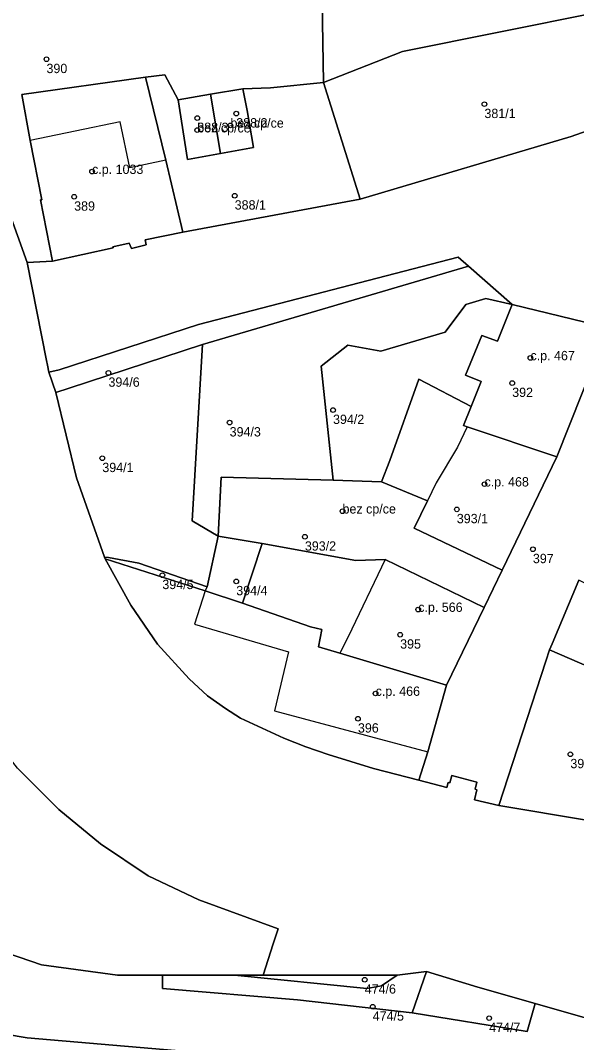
# Model space of a CAD drawing. Extents: x -878211 to -870363, y -1058464 to -1052522.
# Drawn here: x -874543.8 to -874484.1, y -1056370.3 to -1056260.7 of the extents above; entities that cross this region are included whole.
import ezdxf

# ---------------------------------------------------------------- set-up
doc = ezdxf.new("R2010")
doc.units = 0
for name, color, linetype in [('Definiční body', 7, 'Continuous'), ('Hranice parcel', 7, 'Continuous'), ('Polygon budovy', 7, 'Continuous'), ('Polygon parcely', 7, 'Continuous')]:
    doc.layers.add(name, color=color, linetype=linetype)

msp = doc.modelspace()

# ---------------------------------------------------------------- linework, layer by layer
at = {"layer": 'Definiční body'}
for centre in [(-874540.98, -1056264.87994), (-874494, -1056269.69994), (-874524.8, -1056271.18994), (-874520.62, -1056270.70994), (-874524.8, -1056272.47994), (-874521.25, -1056271.96994), (-874536.09, -1056276.92994), (-874538.01, -1056279.62994), (-874520.79, -1056279.50994), (-874489.06, -1056296.89994), (-874534.33, -1056298.49994), (-874491.02, -1056299.59994), (-874510.24, -1056302.48994), (-874521.33, -1056303.82994), (-874534.99, -1056307.64994), (-874493.99, -1056310.42994), (-874509.22, -1056313.32994), (-874496.96, -1056313.12994), (-874513.26, -1056316.06994), (-874488.8, -1056317.40994), (-874528.55, -1056320.18994), (-874520.62, -1056320.84994), (-874501.1, -1056323.86994), (-874503.04, -1056326.56994), (-874505.67, -1056332.86994), (-874507.57, -1056335.56994), (-874484.78, -1056339.38994), (-874506.84, -1056363.54994), (-874505.98, -1056366.44994), (-874493.49, -1056367.66994)]:
    msp.add_circle(centre, 0.25, dxfattribs=at)
at = {"layer": 'Hranice parcel'}
msp.add_lwpolyline([(-874470.49, -1056339.81), (-874469.35, -1056336.63), (-874469.17, -1056336.17), (-874473.64, -1056333.91), (-874474.02, -1056333.77), (-874476.28, -1056332.82), (-874487.02, -1056328.19)], dxfattribs=at)
at = {"layer": 'Polygon budovy'}
for points in [[(-874519.46, -1056270.39), (-874519.92, -1056268.04), (-874523.39, -1056268.63), (-874522.3, -1056274.98), (-874518.77, -1056274.33)], [(-874526.87, -1056269.23), (-874525.85, -1056275.64), (-874522.3, -1056274.98), (-874523.39, -1056268.63)], [(-874542.73, -1056273.6), (-874541.47, -1056279.94), (-874541.62, -1056279.97), (-874540.32, -1056286.53), (-874533.84, -1056285.11), (-874533.86, -1056284.99), (-874532.11, -1056284.61), (-874531.87, -1056285.16), (-874530.29, -1056284.79), (-874530.39, -1056284.25), (-874526.34, -1056283.41), (-874528.16, -1056275.7), (-874532.04, -1056276.51), (-874533.07, -1056271.58)], [(-874496.23, -1056304.13), (-874495.84, -1056304.27), (-874486.23, -1056307.5), (-874480.72, -1056293.66), (-874491.02, -1056291.19), (-874492.6, -1056295.09), (-874494.26, -1056294.49), (-874496.02, -1056298.76), (-874494.35, -1056299.44), (-874495.42, -1056302.11)], [(-874495.84, -1056304.27), (-874496.9, -1056306.47), (-874499.18, -1056310.29), (-874500.11, -1056312.22), (-874501.52, -1056315.16), (-874492.08, -1056319.64), (-874486.23, -1056307.5)], [(-874522.23, -1056309.67), (-874522.58, -1056315.99), (-874517.85, -1056316.79), (-874507.81, -1056318.6), (-874504.66, -1056318.5), (-874494.04, -1056323.64), (-874492.08, -1056319.64), (-874501.52, -1056315.16), (-874500.11, -1056312.22), (-874505.03, -1056310.17), (-874510.22, -1056310.02)], [(-874508.6, -1056326.8), (-874509.51, -1056328.55), (-874498.07, -1056331.98), (-874494.04, -1056323.64), (-874504.66, -1056318.5)], [(-874483.86, -1056320.72), (-874486.75, -1056327.55), (-874487.02, -1056328.19), (-874476.28, -1056332.82), (-874474.02, -1056333.77), (-874473.64, -1056333.91), (-874470.58, -1056327.23)], [(-874523.97, -1056321.86), (-874525.1, -1056325.44), (-874515.03, -1056328.41), (-874516.53, -1056334.73), (-874500.08, -1056339.11), (-874498.07, -1056331.98), (-874509.51, -1056328.55), (-874511.81, -1056327.85), (-874511.44, -1056326.02), (-874512.64, -1056325.74), (-874519.94, -1056323.2)]]:
    msp.add_lwpolyline(points, close=True, dxfattribs=at)
at = {"layer": 'Polygon parcely'}
for points in [[(-874472.75, -1056247.18), (-874496.29, -1056251.21), (-874497.25, -1056251.52), (-874501.14, -1056253.07), (-874511.47, -1056254.46), (-874511.26, -1056267.37), (-874502.78, -1056264.06), (-874471.42, -1056257.72)], [(-874507.34, -1056279.88), (-874484.69, -1056273.16), (-874474.92, -1056269.69), (-874472.35, -1056267.13), (-874471.6, -1056263.9), (-874471.26, -1056261.41), (-874471.27, -1056258.91), (-874471.42, -1056257.72), (-874502.78, -1056264.06), (-874511.26, -1056267.37)], [(-874531.87, -1056285.16), (-874530.29, -1056284.79), (-874530.39, -1056284.25), (-874526.34, -1056283.41), (-874528.16, -1056275.7), (-874530.34, -1056266.81), (-874543.63, -1056268.66), (-874542.73, -1056273.6), (-874541.47, -1056279.94), (-874541.62, -1056279.97), (-874540.32, -1056286.53), (-874533.84, -1056285.11), (-874533.86, -1056284.99), (-874532.11, -1056284.61)], [(-874519.46, -1056270.39), (-874518.77, -1056274.33), (-874522.3, -1056274.98), (-874525.85, -1056275.64), (-874526.87, -1056269.23), (-874528.28, -1056266.57), (-874530.34, -1056266.81), (-874528.16, -1056275.7), (-874526.34, -1056283.41), (-874507.34, -1056279.88), (-874511.26, -1056267.37), (-874516.96, -1056267.96), (-874519.92, -1056268.04)], [(-874523.39, -1056268.63), (-874522.3, -1056274.98), (-874518.77, -1056274.33), (-874519.46, -1056270.39), (-874519.92, -1056268.04)], [(-874526.87, -1056269.23), (-874525.85, -1056275.64), (-874522.3, -1056274.98), (-874523.39, -1056268.63)], [(-874524.25, -1056295.46), (-874495.71, -1056287.07), (-874496.83, -1056286.09), (-874524.67, -1056293.31), (-874539.61, -1056298.18), (-874540.72, -1056298.44), (-874539.98, -1056300.6), (-874538.54, -1056300.15)], [(-874525.36, -1056314.36), (-874522.58, -1056315.99), (-874522.23, -1056309.67), (-874510.22, -1056310.02), (-874511.53, -1056297.78), (-874508.67, -1056295.53), (-874505.11, -1056296.18), (-874498.22, -1056294.13), (-874495.99, -1056291.16), (-874493.86, -1056290.53), (-874491.02, -1056291.19), (-874495.71, -1056287.07), (-874524.25, -1056295.46)], [(-874498.22, -1056294.13), (-874505.11, -1056296.18), (-874508.67, -1056295.53), (-874511.53, -1056297.78), (-874510.22, -1056310.02), (-874505.03, -1056310.17), (-874504.13, -1056307.89), (-874501.02, -1056299.16), (-874495.42, -1056302.11), (-874494.35, -1056299.44), (-874496.02, -1056298.76), (-874494.26, -1056294.49), (-874492.6, -1056295.09), (-874491.02, -1056291.19), (-874493.86, -1056290.53), (-874495.99, -1056291.16)], [(-874495.42, -1056302.11), (-874496.23, -1056304.13), (-874495.84, -1056304.27), (-874486.23, -1056307.5), (-874480.72, -1056293.66), (-874491.02, -1056291.19), (-874492.6, -1056295.09), (-874494.26, -1056294.49), (-874496.02, -1056298.76), (-874494.35, -1056299.44)], [(-874524.25, -1056295.46), (-874538.54, -1056300.15), (-874539.98, -1056300.6), (-874537.76, -1056309.77), (-874534.74, -1056318.27), (-874534.31, -1056318.28), (-874531.06, -1056318.9), (-874523.73, -1056321.43), (-874522.58, -1056315.99), (-874525.36, -1056314.36)], [(-874495.84, -1056304.27), (-874496.23, -1056304.13), (-874495.42, -1056302.11), (-874501.02, -1056299.16), (-874504.13, -1056307.89), (-874505.03, -1056310.17), (-874500.11, -1056312.22), (-874501.52, -1056315.16), (-874492.08, -1056319.64), (-874486.23, -1056307.5)], [(-874510.22, -1056310.02), (-874522.23, -1056309.67), (-874522.58, -1056315.99), (-874517.85, -1056316.79), (-874507.81, -1056318.6), (-874504.66, -1056318.5), (-874494.04, -1056323.64), (-874492.08, -1056319.64), (-874501.52, -1056315.16), (-874500.11, -1056312.22), (-874505.03, -1056310.17)], [(-874519.94, -1056323.2), (-874517.85, -1056316.79), (-874522.58, -1056315.99), (-874523.73, -1056321.43), (-874523.97, -1056321.86)], [(-874509.51, -1056328.55), (-874498.07, -1056331.98), (-874494.04, -1056323.64), (-874504.66, -1056318.5), (-874507.81, -1056318.6), (-874517.85, -1056316.79), (-874519.94, -1056323.2), (-874512.64, -1056325.74), (-874511.44, -1056326.02), (-874511.81, -1056327.85)], [(-874534.74, -1056318.27), (-874534.68, -1056318.45), (-874523.97, -1056321.86), (-874523.73, -1056321.43), (-874531.06, -1056318.9), (-874534.31, -1056318.28)], [(-874523.97, -1056321.86), (-874534.68, -1056318.45), (-874531.92, -1056323.4), (-874529.06, -1056327.58), (-874525.69, -1056331.28), (-874523.69, -1056333.11), (-874521.79, -1056334.46), (-874520.15, -1056335.5), (-874515.52, -1056337.67), (-874513.16, -1056338.58), (-874510.77, -1056339.4), (-874505.91, -1056340.91), (-874501.02, -1056342.15), (-874500.08, -1056339.11), (-874498.07, -1056331.98), (-874509.51, -1056328.55), (-874511.81, -1056327.85), (-874511.44, -1056326.02), (-874512.64, -1056325.74), (-874519.94, -1056323.2)], [(-874544.09, -1056340.87), (-874547.81, -1056336.11), (-874551.07, -1056330.9), (-874555.24, -1056322.96), (-874556.55, -1056320.31), (-874558.06, -1056332.83), (-874558, -1056340.59), (-874557.77, -1056346.63), (-874555.5, -1056351.54), (-874554.07, -1056353.69), (-874550.87, -1056357.09), (-874546.46, -1056360.29), (-874541.52, -1056361.97), (-874533.36, -1056363.05), (-874528.54, -1056363.05), (-874520.8, -1056363.05), (-874517.72, -1056363.05), (-874516.65, -1056359.69), (-874516.14, -1056358.09), (-874524.65, -1056354.98), (-874530.08, -1056352.4), (-874535.19, -1056348.99), (-874539.67, -1056345.3)], [(-874470.49, -1056339.81), (-874463.91, -1056342.3), (-874462.81, -1056339.21), (-874461.75, -1056334.33), (-874460.83, -1056332.49), (-874465.27, -1056330.21), (-874470.58, -1056327.23), (-874483.86, -1056320.72), (-874486.75, -1056327.55), (-874487.02, -1056328.19), (-874476.28, -1056332.82), (-874474.02, -1056333.77), (-874473.64, -1056333.91), (-874469.17, -1056336.17), (-874469.35, -1056336.63)], [(-874473, -1056348.11), (-874471.14, -1056343.15), (-874471.62, -1056342.95), (-874470.49, -1056339.81), (-874469.35, -1056336.63), (-874469.17, -1056336.17), (-874473.64, -1056333.91), (-874474.02, -1056333.77), (-874476.28, -1056332.82), (-874487.02, -1056328.19), (-874487.42, -1056329.42), (-874492.46, -1056344.89)], [(-874503.36, -1056363.06), (-874505.03, -1056364.22), (-874506.61, -1056364.5), (-874520.8, -1056363.05), (-874528.54, -1056363.05), (-874528.53, -1056364.5), (-874514.06, -1056365.69), (-874501.74, -1056367.09), (-874500.2, -1056362.67)], [(-874503.36, -1056363.06), (-874517.72, -1056363.05), (-874520.8, -1056363.05), (-874506.61, -1056364.5), (-874505.03, -1056364.22)], [(-874501.74, -1056367.09), (-874489.43, -1056369.1), (-874488.56, -1056366.09), (-874494.71, -1056364.33), (-874500.2, -1056362.67)]]:
    msp.add_lwpolyline(points, close=True, dxfattribs=at)
for points in [[(-874545.12, -1056280.87), (-874543.06, -1056286.68), (-874540.32, -1056286.53), (-874541.62, -1056279.97), (-874541.47, -1056279.94), (-874542.73, -1056273.6), (-874543.63, -1056268.66), (-874530.34, -1056266.81), (-874528.28, -1056266.57), (-874526.87, -1056269.23), (-874523.39, -1056268.63), (-874519.92, -1056268.04), (-874516.96, -1056267.96), (-874511.26, -1056267.37), (-874511.47, -1056254.46), (-874518.51, -1056257.56), (-874530.14, -1056258.09), (-874549.43, -1056259.05)], [(-874474.92, -1056269.69), (-874484.69, -1056273.16), (-874507.34, -1056279.88), (-874526.34, -1056283.41), (-874530.39, -1056284.25), (-874530.29, -1056284.79), (-874531.87, -1056285.16), (-874532.11, -1056284.61), (-874533.86, -1056284.99), (-874533.84, -1056285.11), (-874540.32, -1056286.53), (-874543.06, -1056286.68), (-874540.98, -1056297.17), (-874540.88, -1056297.66), (-874540.72, -1056298.44), (-874539.61, -1056298.18), (-874524.67, -1056293.31), (-874496.83, -1056286.09), (-874495.71, -1056287.07), (-874491.02, -1056291.19), (-874480.72, -1056293.66)], [(-874473, -1056348.11), (-874492.46, -1056344.89), (-874495.06, -1056344.25), (-874494.8, -1056343.2), (-874495.01, -1056343.14), (-874494.81, -1056342.37), (-874497.5, -1056341.67), (-874497.71, -1056342.45), (-874497.89, -1056342.4), (-874498.04, -1056342.95), (-874501.02, -1056342.15), (-874505.91, -1056340.91), (-874510.77, -1056339.4), (-874513.16, -1056338.58), (-874515.52, -1056337.67), (-874520.15, -1056335.5), (-874521.79, -1056334.46), (-874523.69, -1056333.11), (-874525.69, -1056331.28), (-874529.06, -1056327.58), (-874531.92, -1056323.4), (-874534.68, -1056318.45), (-874534.74, -1056318.27), (-874537.76, -1056309.77), (-874539.98, -1056300.6), (-874540.72, -1056298.44), (-874540.88, -1056297.66), (-874540.98, -1056297.17), (-874543.06, -1056286.68), (-874545.12, -1056280.87)], [(-874480.72, -1056293.66), (-874486.23, -1056307.5), (-874492.08, -1056319.64), (-874494.04, -1056323.64), (-874498.07, -1056331.98), (-874500.08, -1056339.11), (-874501.02, -1056342.15), (-874498.04, -1056342.95), (-874497.89, -1056342.4), (-874497.71, -1056342.45), (-874497.5, -1056341.67), (-874494.81, -1056342.37), (-874495.01, -1056343.14), (-874494.8, -1056343.2), (-874495.06, -1056344.25), (-874492.46, -1056344.89), (-874487.42, -1056329.42), (-874487.02, -1056328.19), (-874486.75, -1056327.55), (-874483.86, -1056320.72)], [(-874544.09, -1056340.87), (-874539.67, -1056345.3), (-874535.19, -1056348.99), (-874530.08, -1056352.4), (-874524.65, -1056354.98), (-874516.14, -1056358.09), (-874516.65, -1056359.69), (-874517.72, -1056363.05), (-874503.36, -1056363.06), (-874500.2, -1056362.67), (-874494.71, -1056364.33), (-874488.56, -1056366.09), (-874457.08, -1056375.11), (-874432.15, -1056382.58), (-874407.9, -1056389.64), (-874383.57, -1056394.58)], [(-874383.57, -1056394.58), (-874407.9, -1056389.64), (-874432.15, -1056382.58), (-874457.08, -1056375.11), (-874488.56, -1056366.09), (-874489.43, -1056369.1), (-874501.74, -1056367.09), (-874514.06, -1056365.69), (-874528.53, -1056364.5), (-874528.54, -1056363.05), (-874533.36, -1056363.05), (-874541.52, -1056361.97), (-874546.46, -1056360.29)], [(-874547.51, -1056369.04), (-874543.04, -1056369.79), (-874508.37, -1056372.75), (-874492.07, -1056375.02), (-874478.68, -1056377.96), (-874461.71, -1056382.51), (-874436.39, -1056389.87), (-874430.06, -1056393.75), (-874425.52, -1056396.53), (-874416.2, -1056399.21), (-874398.64, -1056404.27), (-874388.24, -1056403.34)], [(-874387.64, -1056406.59), (-874393.67, -1056405.53), (-874398.64, -1056404.27), (-874416.2, -1056399.21), (-874425.52, -1056396.53), (-874430.06, -1056393.75), (-874436.39, -1056389.87), (-874461.71, -1056382.51), (-874478.68, -1056377.96), (-874492.07, -1056375.02), (-874508.37, -1056372.75), (-874543.04, -1056369.79), (-874547.51, -1056369.04)]]:
    msp.add_lwpolyline(points, dxfattribs=at)

# ---------------------------------------------------------------- texts
at = {"layer": 'Definiční body'}
for s, p in [('390', (-874540.98, -1056266.369)), ('381/1', (-874494, -1056271.189)), ('bez cp/ce', (-874521.25, -1056272.22)), ('388/2', (-874520.62, -1056272.199)), ('388/3', (-874524.8, -1056272.679)), ('bez cp/ce', (-874524.8, -1056272.73)), ('c.p. 1033', (-874536.09, -1056277.179)), ('389', (-874538.01, -1056281.119)), ('388/1', (-874520.79, -1056280.999)), ('c.p. 467', (-874489.06, -1056297.149)), ('394/6', (-874534.33, -1056299.989)), ('392', (-874491.02, -1056301.089)), ('394/2', (-874510.24, -1056303.979)), ('394/3', (-874521.33, -1056305.319)), ('394/1', (-874534.99, -1056309.139)), ('c.p. 468', (-874493.99, -1056310.679)), ('bez cp/ce', (-874509.22, -1056313.58)), ('393/1', (-874496.96, -1056314.619)), ('393/2', (-874513.26, -1056317.559)), ('397', (-874488.8, -1056318.899)), ('394/5', (-874528.55, -1056321.679)), ('394/4', (-874520.62, -1056322.339)), ('c.p. 566', (-874501.1, -1056324.12)), ('395', (-874503.04, -1056328.059)), ('c.p. 466', (-874505.67, -1056333.12)), ('396', (-874507.57, -1056337.059)), ('398', (-874484.78, -1056340.879)), ('474/6', (-874506.84, -1056365.039)), ('474/5', (-874505.98, -1056367.939)), ('474/7', (-874493.49, -1056369.159))]:
    msp.add_text(s, height=0.999996, dxfattribs=at).set_placement(p)

doc.saveas('drawing.dxf')
